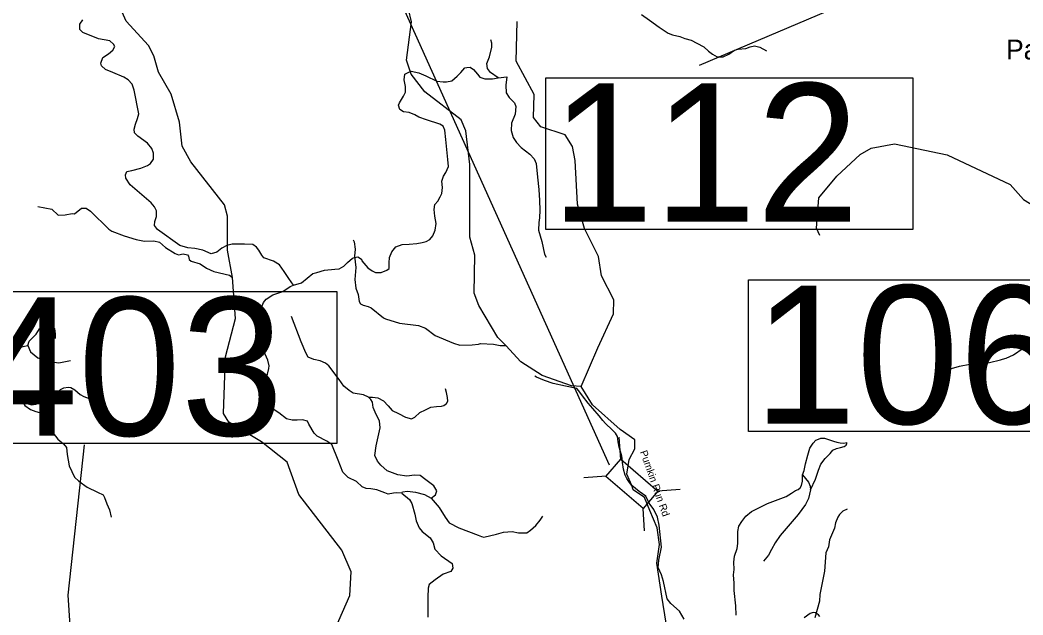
# Model space of a CAD drawing. Extents: x 1248224 to 1454986, y 825081 to 985870.
# Drawn here: x 1290590 to 1300750, y 900147 to 906173 of the extents above; entities that cross this region are included whole.
import ezdxf

# ---------------------------------------------------------------- set-up
doc = ezdxf.new("R2010")
doc.units = 0
for name, color, linetype in [('Exist Civil Demographics Community Label', 7, 'Continuous'), ('Exist Hydrographic Creek Single Shore', 7, 'Continuous'), ('Exist Hydrographic Misc Water Feature', 7, 'Continuous'), ('Exist Road Non-System Type 51', 7, 'Continuous'), ('Exist Road Secondary Structure Standard Bridge CELL', 7, 'Continuous'), ('Exist Road Secondary Structure Standard Bridge Number Label', 7, 'Continuous'), ('Exist Road Secondary Type 51 Attributed', 7, 'Continuous'), ('Exist Road Secondary Type 51 Label', 7, 'Continuous')]:
    doc.layers.add(name, color=color, linetype=linetype)

msp = doc.modelspace()

# ---------------------------------------------------------------- linework, layer by layer
at = {"layer": 'Exist Hydrographic Creek Single Shore'}
for points in [[(1296789, 901459), (1296736, 901573), (1296762, 901722), (1296817, 901828), (1296819, 901921), (1296669, 902027), (1296388, 902275), (1296276, 902461)], [(1297134, 900064), (1297090, 900337), (1297041, 900671), (1297067, 900860), (1297046, 901031), (1296971, 901204), (1296915, 901335), (1296802, 901414), (1296789, 901459)]]:
    msp.add_lwpolyline(points, dxfattribs=at)
at = {"layer": 'Exist Hydrographic Misc Water Feature'}
for points in [[(1293781, 900007), (1293931, 900345), (1293945, 900584), (1293850, 900803), (1293414, 901367), (1293297, 901694), (1293035, 901899), (1292706, 902100), (1292650, 902186), (1292672, 902760), (1292774, 903149), (1292742, 903564), (1292691, 903843), (1292691, 904185), (1292660, 904303), (1292321, 904737), (1292233, 904896), (1292206, 905140), (1292121, 905424), (1291993, 905646), (1291947, 905811), (1291891, 905914), (1291664, 906162), (1291490, 906559)], [(1296276, 902461), (1296176, 902467), (1295878, 902571), (1295665, 902710), (1295511, 902878), (1295429, 902958), (1295237, 903280), (1295190, 903406), (1295199, 903790), (1295146, 903975), (1295147, 904710), (1295105, 905052), (1295058, 905161), (1294690, 905445), (1294552, 905625), (1294506, 905767), (1294557, 906156), (1294527, 906285)], [(1296276, 902461), (1296444, 902852), (1296603, 903197), (1296606, 903338), (1296479, 903583), (1296450, 903778), (1296307, 904063), (1296238, 904307), (1296215, 904751), (1296186, 904893), (1296113, 905009), (1295865, 905093), (1295792, 905186), (1295798, 905419), (1295615, 905758), (1295625, 906158)], [(1298691, 903989), (1298659, 904065), (1298683, 904373), (1298863, 904593), (1299102, 904811), (1299212, 904875), (1299447, 904919)], [(1299447, 904919), (1299983, 904807), (1300619, 904508), (1300757, 904355), (1301119, 904131), (1301441, 903999), (1301539, 903912), (1301579, 903819), (1301607, 903618), (1301688, 903499), (1301795, 903431), (1302126, 903444), (1302548, 903547), (1302877, 903714), (1303281, 903871), (1303468, 904034), (1303796, 904484), (1304039, 904555), (1304108, 904629), (1304172, 904884)], [(1290769, 904286), (1290912, 904258), (1290978, 904196), (1291049, 904199), (1291119, 904214), (1291143, 904210), (1291212, 904268), (1291260, 904267), (1291304, 904236), (1291489, 904055), (1291521, 904035), (1291644, 903987), (1291767, 903950), (1291851, 903932), (1291947, 903936), (1292003, 903923), (1292063, 903869), (1292162, 903807), (1292194, 903794), (1292242, 903805), (1292285, 903794), (1292297, 903781), (1292304, 903749), (1292324, 903732), (1292415, 903703), (1292478, 903661), (1292554, 903627), (1292711, 903589), (1292742, 903564)], [(1293964, 903948), (1293976, 903928), (1293984, 903852), (1293978, 903780), (1293992, 903668), (1293983, 903546), (1293993, 903458), (1294015, 903393), (1294027, 903321), (1294039, 903300), (1294066, 903284), (1294118, 903272), (1294146, 903259), (1294271, 903157), (1294291, 903148), (1294434, 903102), (1294628, 903078), (1294699, 903052), (1294797, 902979), (1294980, 902899), (1295047, 902881), (1295171, 902884), (1295236, 902890), (1295256, 902898), (1295388, 902889), (1295455, 902875), (1295511, 902878)], [(1299856, 902577), (1299872, 902581), (1299913, 902608), (1299921, 902607), (1299945, 902619), (1299986, 902630), (1300002, 902637), (1300107, 902666), (1300211, 902687), (1300251, 902688), (1300412, 902705), (1300524, 902730), (1300541, 902737), (1300581, 902748), (1300654, 902782), (1300752, 902851)], [(1298969, 901217), (1298925, 901197), (1298890, 901166), (1298873, 901138), (1298852, 901079), (1298842, 901027), (1298791, 900908), (1298780, 900838), (1298754, 900775), (1298740, 900591), (1298692, 900354), (1298690, 900286), (1298642, 900119)]]:
    msp.add_lwpolyline(points, dxfattribs=at)
at = {"layer": 'Exist Road Non-System Type 51'}
msp.add_line((1295435, 905588), (1295523, 905598), dxfattribs=at)
for points in [[(1296885, 906229), (1296966, 906173), (1297063, 906101), (1297157, 906041), (1297200, 906023), (1297274, 906007), (1297324, 905985), (1297389, 905971), (1297446, 905939), (1297518, 905901), (1297563, 905858), (1297606, 905827), (1297653, 905802), (1297714, 905800), (1297770, 905827), (1297829, 905869), (1297865, 905879), (1297944, 905885), (1297986, 905901), (1298032, 905912), (1298086, 905899), (1298151, 905863)], [(1293362, 903488), (1293314, 903554), (1293267, 903627), (1293220, 903693), (1293157, 903730), (1293060, 903765), (1293038, 903793), (1293009, 903841), (1292987, 903872), (1292949, 903901), (1292865, 903904), (1292808, 903904), (1292739, 903904), (1292685, 903891), (1292635, 903863), (1292584, 903822), (1292525, 903806), (1292443, 903841), (1292361, 903860), (1292289, 903866), (1292210, 903888), (1291984, 904052), (1291952, 904093), (1291955, 904133), (1291971, 904184), (1291974, 904241), (1291952, 904281), (1291918, 904322), (1291707, 904505), (1291663, 904571), (1291659, 904606), (1291672, 904640), (1291722, 904650), (1291814, 904672), (1291880, 904700), (1291911, 904719), (1291943, 904763), (1291943, 904826), (1291924, 904873), (1291880, 904927), (1291782, 904996), (1291751, 905031), (1291748, 905069), (1291760, 905119), (1291779, 905176), (1291792, 905223), (1291748, 905462), (1291726, 905522), (1291685, 905566), (1291641, 905594), (1291530, 905642), (1291455, 905673), (1291414, 905708), (1291408, 905736), (1291430, 905793), (1291486, 905831), (1291530, 905868), (1291549, 905906), (1291537, 905928), (1291499, 905963), (1291386, 905982), (1291225, 906048), (1291197, 906079), (1291197, 906130), (1291225, 906177)], [(1295435, 905588), (1295356, 905642), (1295325, 905683), (1295319, 905733), (1295347, 905799), (1295369, 905897), (1295369, 905938), (1295360, 905972)], [(1294743, 903951), (1294771, 903986), (1294796, 904045), (1294806, 904111), (1294793, 904187), (1294784, 904253), (1294793, 904304), (1294822, 904338), (1294847, 904382), (1294862, 904417), (1294869, 904477), (1294862, 904540), (1294881, 904593), (1294903, 904628), (1294929, 904688), (1294925, 904760), (1294903, 904962), (1294894, 905056), (1294878, 905097), (1294844, 905119), (1294708, 905163), (1294630, 905191), (1294589, 905213), (1294532, 905236), (1294475, 905245), (1294438, 905267), (1294425, 905311), (1294435, 905336), (1294475, 905402), (1294494, 905443), (1294494, 905500), (1294482, 905566), (1294488, 905626), (1294516, 905639), (1294554, 905654), (1294630, 905639), (1294702, 905607), (1294812, 905554), (1294875, 905547), (1294910, 905547), (1294966, 905557), (1295017, 905604), (1295054, 905642), (1295095, 905689), (1295117, 905692), (1295149, 905695), (1295183, 905673), (1295224, 905626), (1295249, 905594), (1295297, 905576), (1295375, 905579), (1295435, 905588)], [(1295523, 905598), (1295511, 905513), (1295514, 905437), (1295545, 905390), (1295599, 905333), (1295614, 905299), (1295605, 905220), (1295570, 905128), (1295567, 905053), (1295586, 904984), (1295621, 904933), (1295668, 904883), (1295753, 904814), (1295800, 904766), (1295819, 904719), (1295832, 904581), (1295847, 904455), (1295854, 904344), (1295857, 904247), (1295854, 904168), (1295844, 904124), (1295841, 904045), (1295876, 903929), (1295904, 903800), (1295920, 903771)], [(1293362, 903488), (1293440, 903510), (1293500, 903557), (1293557, 903605), (1293598, 903617), (1293676, 903639), (1293780, 903649), (1293824, 903652), (1293871, 903680), (1293909, 903718), (1293959, 903762), (1293978, 903768), (1294013, 903775), (1294048, 903752), (1294051, 903734), (1294114, 903664), (1294158, 903633), (1294192, 903617), (1294249, 903617), (1294306, 903639), (1294328, 903655), (1294331, 903715), (1294334, 903768), (1294356, 903825), (1294397, 903875), (1294460, 903900), (1294532, 903904), (1294611, 903910), (1294664, 903919), (1294705, 903929), (1294743, 903951)], [(1294457, 901382), (1294406, 901385), (1294372, 901382), (1294321, 901372), (1294284, 901385), (1294205, 901413), (1294145, 901426), (1294098, 901429), (1294057, 901444), (1293997, 901498), (1293915, 901539), (1293859, 901592), (1293812, 901715), (1293749, 901873), (1293698, 901907), (1293601, 901958), (1293569, 901989), (1293516, 902081), (1293503, 902109), (1293450, 902125), (1293396, 902121), (1293346, 902121), (1293289, 902134), (1293211, 902194), (1293135, 902244), (1293082, 902263), (1293050, 902301), (1293050, 902345), (1293060, 902421), (1293082, 902512), (1293097, 902587), (1293110, 902644), (1293113, 902669), (1293100, 902729), (1293047, 902849), (1293019, 902953), (1293006, 903038), (1293009, 903088), (1293025, 903186), (1293034, 903255), (1293056, 903312), (1293085, 903346), (1293151, 903390), (1293252, 903425), (1293327, 903475), (1293362, 903488)], [(1294755, 901331), (1294800, 901363), (1294812, 901404), (1294781, 901454), (1294702, 901517), (1294645, 901558), (1294586, 901564), (1294507, 901552), (1294416, 901567), (1294309, 901608), (1294246, 901665), (1294211, 901703), (1294183, 901763), (1294199, 901860), (1294239, 902043), (1294233, 902112), (1294199, 902178), (1294167, 902247), (1294161, 902301), (1294145, 902329), (1294120, 902354), (1294070, 902377), (1293966, 902395), (1293925, 902421), (1293871, 902465), (1293824, 902531), (1293720, 902672), (1293686, 902698), (1293629, 902720), (1293566, 902735), (1293510, 902757), (1293484, 902802), (1293437, 902912), (1293340, 903170)], [(1290668, 902877), (1290684, 902921), (1290753, 902990), (1290788, 903044), (1290816, 903060), (1290857, 903069), (1290907, 903066), (1290939, 903050), (1290945, 902993), (1290945, 902946)], [(1289916, 902543), (1290007, 902442), (1290055, 902420), (1290099, 902430), (1290124, 902468), (1290158, 902584), (1290177, 902634), (1290199, 902682), (1290250, 902726), (1290294, 902723), (1290369, 902770), (1290410, 902805), (1290498, 902830), (1290596, 902861), (1290634, 902871), (1290668, 902877)], [(1290668, 902877), (1290697, 902811), (1290772, 902751), (1290870, 902716), (1290983, 902701), (1291103, 902726)], [(1290618, 902301), (1290706, 902275), (1290750, 902282), (1290819, 902301), (1290914, 902348), (1290951, 902383), (1290999, 902430), (1291033, 902449), (1291077, 902455), (1291106, 902452), (1291147, 902427), (1291200, 902379), (1291238, 902360), (1291291, 902338), (1291351, 902357)], [(1294120, 902354), (1294161, 902354), (1294214, 902345), (1294271, 902317), (1294321, 902266), (1294359, 902219), (1294425, 902188), (1294494, 902150), (1294557, 902134), (1294589, 902150), (1294639, 902197), (1294696, 902225), (1294752, 902251), (1294809, 902257), (1294859, 902263), (1294884, 902269), (1294910, 902288), (1294925, 902314), (1294922, 902351), (1294910, 902399), (1294900, 902439)], [(1290571, 902392), (1290618, 902301), (1290640, 902269), (1290697, 902228), (1290750, 902209), (1290848, 902181), (1290882, 902153), (1290889, 902096), (1290914, 902005), (1290974, 901929), (1291030, 901879), (1291062, 901844), (1291068, 901772), (1291087, 901658), (1291143, 901542), (1291187, 901501), (1291269, 901441), (1291376, 901391), (1291433, 901365), (1291446, 901337)], [(1298516, 901566), (1298532, 901611), (1298546, 901678), (1298571, 901767), (1298592, 901837), (1298624, 901888), (1298650, 901916), (1298677, 901926), (1298702, 901938), (1298739, 901936), (1298779, 901923), (1298829, 901907), (1298864, 901897), (1298899, 901892), (1298935, 901888), (1298965, 901894)], [(1298599, 901414), (1298647, 901524), (1298679, 901614), (1298703, 901674), (1298746, 901731), (1298797, 901784), (1298823, 901815), (1298860, 901834), (1298901, 901842), (1298940, 901854), (1298959, 901868), (1298965, 901882), (1298965, 901894)], [(1297846, 900145), (1297842, 900238), (1297826, 900393), (1297826, 900470), (1297819, 900552), (1297826, 900607), (1297820, 900682), (1297829, 900742), (1297856, 900819), (1297862, 900872), (1297862, 900993), (1297872, 901045), (1297901, 901094), (1297941, 901147), (1298001, 901194), (1298163, 901275), (1298350, 901347), (1298405, 901381), (1298445, 901409), (1298472, 901419), (1298493, 901433), (1298507, 901458), (1298516, 901503), (1298516, 901566)], [(1298516, 901566), (1298576, 901491), (1298594, 901453), (1298599, 901414)], [(1291446, 901337), (1291468, 901271), (1291496, 901211), (1291515, 901139)], [(1294457, 901382), (1294466, 901394), (1294516, 901400), (1294595, 901391), (1294689, 901366), (1294755, 901331)], [(1294457, 901382), (1294537, 901317), (1294559, 901276), (1294591, 901169), (1294603, 901099), (1294635, 901030), (1294663, 900992), (1294745, 900929), (1294776, 900879), (1294792, 900813), (1294855, 900747), (1294968, 900668), (1294975, 900621), (1294953, 900586), (1294877, 900561), (1294795, 900504), (1294735, 900454), (1294724, 900418), (1294722, 900328), (1294722, 900125)], [(1294755, 901331), (1294837, 901237), (1294897, 901139), (1294938, 901079), (1295036, 901029), (1295231, 900956), (1295265, 900941), (1295290, 900934), (1295416, 900966), (1295489, 900985), (1295577, 900991), (1295640, 900978), (1295725, 900978), (1295762, 901007), (1295816, 901054), (1295860, 901108), (1295885, 901149)], [(1298599, 901414), (1298576, 901325), (1298548, 901265), (1298472, 901165), (1298373, 901047), (1298292, 900950), (1298239, 900879), (1298202, 900811), (1298172, 900753), (1298120, 900690)], [(1298693, 900132), (1298679, 900149), (1298649, 900167), (1298624, 900170), (1298594, 900160), (1298534, 900117)]]:
    msp.add_lwpolyline(points, dxfattribs=at)
at = {"layer": 'Exist Road Secondary Structure Standard Bridge CELL'}
for p, q in [((1296676, 901722), (1296660, 901948)), ((1296527, 901552), (1296301, 901536)), ((1297278, 901416), (1297052, 901400)), ((1296916, 901000), (1296901, 901226))]:
    msp.add_line(p, q, dxfattribs=at)
msp.add_lwpolyline([(1296901, 901226), (1296526, 901551), (1296678, 901726), (1297052, 901400)], close=True, dxfattribs=at)
at = {"layer": 'Exist Road Secondary Structure Standard Bridge Number Label'}
msp.add_line((1296563, 901663), (1293892, 907596), dxfattribs=at)
for points in [[(1302765, 907239), (1300346, 906934), (1297470, 905712)], [(1292232, 895818), (1291284, 897218), (1291079, 900348), (1291243, 901871)]]:
    msp.add_lwpolyline(points, dxfattribs=at)
for points in [[(1295917, 905589), (1299633, 905589), (1299633, 904053), (1295917, 904053)], [(1297970, 903541), (1301686, 903541), (1301686, 902004), (1297970, 902004)], [(1290085, 903422), (1293801, 903422), (1293801, 901885), (1290085, 901885)]]:
    msp.add_lwpolyline(points, close=True, dxfattribs=at)
at = {"layer": 'Exist Road Secondary Type 51 Attributed'}
for points in [[(1296789, 901459), (1296764, 901490), (1296737, 901530), (1296719, 901564), (1296704, 901622), (1296692, 901690), (1296689, 901731), (1296687, 901757), (1296673, 901803), (1296660, 901846), (1296648, 901900), (1296641, 901955), (1296621, 901990), (1296589, 902023), (1296522, 902085), (1296493, 902115), (1296456, 902163), (1296393, 902239), (1296347, 902292), (1296288, 902365), (1296251, 902418), (1296230, 902440), (1296116, 902464), (1295991, 902492), (1295904, 902521), (1295821, 902554), (1295806, 902566)], [(1297317, 900104), (1297269, 900184), (1297184, 900262), (1297147, 900309), (1297110, 900487), (1297087, 900553), (1297056, 900627), (1297062, 900703), (1297087, 900833), (1297064, 901056), (1297048, 901138), (1297009, 901215), (1296965, 901279), (1296928, 901349), (1296862, 901398), (1296789, 901459)]]:
    msp.add_lwpolyline(points, dxfattribs=at)

# ---------------------------------------------------------------- texts
at = {"layer": 'Exist Civil Demographics Community Label'}
msp.add_text('Parsonville', height=200, dxfattribs=at).set_placement((1300579, 905775))
at = {"layer": 'Exist Road Secondary Structure Standard Bridge Number Label'}
for s, p in [('112', (1295968, 904132)), ('106', (1298020, 902083)), ('403', (1290136, 901964))]:
    msp.add_text(s, height=1400, dxfattribs=at).set_placement(p)
at = {"layer": 'Exist Road Secondary Type 51 Label'}
msp.add_text('Pumkin Run Rd', height=75, rotation=289.4134, dxfattribs=at).set_placement((1296869, 901799))

doc.saveas('drawing.dxf')
